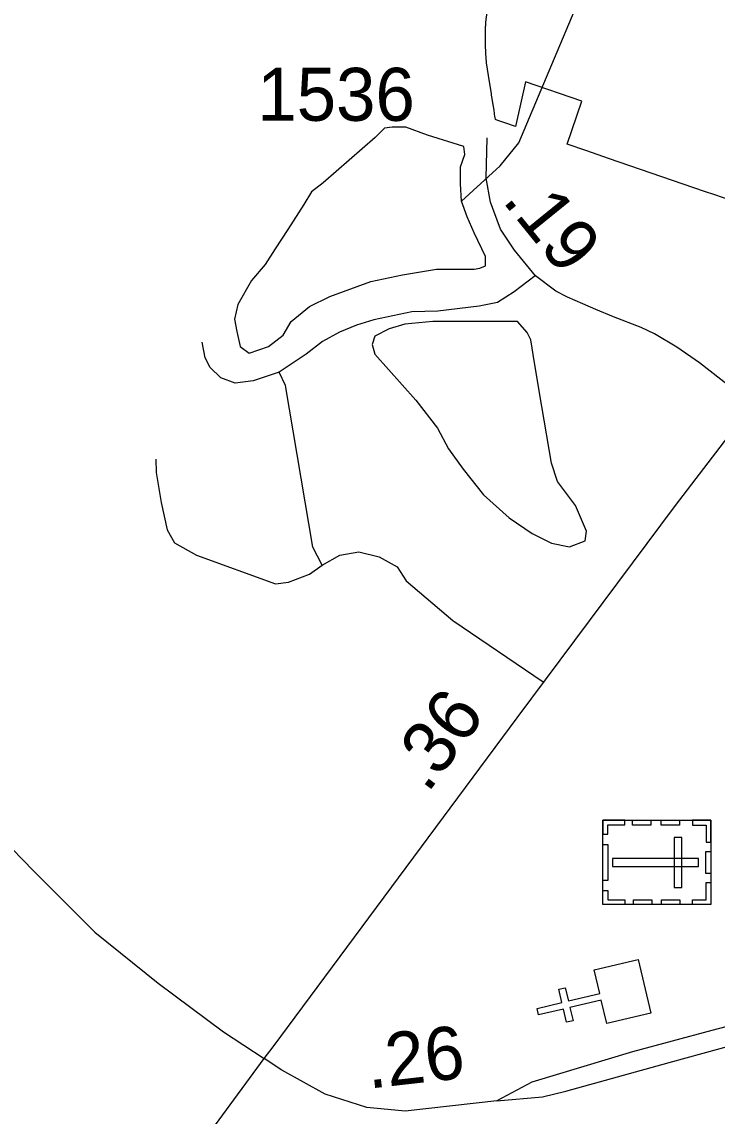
# Model space of a CAD drawing. Extents: x 1662474 to 1856135, y 779280 to 917889.
# Drawn here: x 1713121 to 1714762, y 831213 to 833795 of the extents above; entities that cross this region are included whole.
import ezdxf

# ---------------------------------------------------------------- set-up
doc = ezdxf.new("R2010")
doc.units = 0
for name, color, linetype in [('Exist Boundary Political City Limit New Hole', 7, 'Continuous'), ('Exist Cultural Cemetery CELL', 7, 'Continuous'), ('Exist Cultural Church CELL', 7, 'Continuous'), ('Exist Hydrographic Misc Water Feature', 7, 'Continuous'), ('Exist Hydrographic Pond Under 1500 Sq Ft', 7, 'Continuous'), ('Exist Road Non-System Type 51', 7, 'Continuous'), ('Exist Road Primary NC Mileage Hundredths English Label', 7, 'Continuous'), ('Exist Road Primary NC UnDivided 4 Lane Attributed', 7, 'Continuous'), ('Exist Road Secondary Mileage Hundredths English Label', 7, 'Continuous'), ('Exist Road Secondary Mileage Tenths English Label', 7, 'Continuous'), ('Exist Road Secondary Type 51 Attributed', 7, 'Continuous'), ('Exist Road Secondary Type 51 Divided Attributed', 7, 'Continuous'), ('Exist Road Secondary Type 51 Number Label', 7, 'Continuous'), ('Map Preparation Boundary City Limit Buffer Line', 7, 'Continuous')]:
    doc.layers.add(name, color=color, linetype=linetype)

msp = doc.modelspace()

# ---------------------------------------------------------------- linework, layer by layer
at = {"layer": 'Exist Boundary Political City Limit New Hole'}
for points in [[(1714216, 833792.1), (1714216.1, 833793.3), (1714216.2, 833794.6), (1714231.2, 833905.3)], [(1715490.9, 833821.9), (1715469.4, 833759.5), (1715413.8, 833612.4), (1715372.2, 833514), (1715331.9, 833438.9), (1715284.2, 833356.2), (1715228.1, 833253.4), (1715192.1, 833197.7), (1714984, 833245.2), (1714930.9, 833247.9), (1714917.9, 833249.9), (1714828.2, 833263.4), (1714847.4, 833355.6), (1714756.8, 833386.7), (1714732.4, 833395.1), (1714506, 833472.8), (1714454.4, 833490.5), (1714408.4, 833506.3), (1714442.5, 833608), (1714309.9, 833653.6), (1714285.9, 833548.4), (1714260.9, 833556.9)], [(1714260.9, 833556.9), (1714244.2, 833562.6), (1714238.9, 833564.5), (1714238.1, 833569.4), (1714237.8, 833571.1), (1714235.5, 833586.3), (1714232.6, 833604.2), (1714231.1, 833613.8), (1714229.9, 833621.9), (1714229.2, 833626.3), (1714225, 833653.1), (1714218, 833698.2), (1714217.8, 833699.8), (1714217.8, 833700.5), (1714217.5, 833701.8), (1714217.4, 833702.8), (1714217.2, 833704.4), (1714217.1, 833705.9), (1714217, 833707.2), (1714217, 833707.8), (1714216.9, 833708.9), (1714216.9, 833709.8), (1714216.8, 833710.8), (1714216.8, 833711.9), (1714216.2, 833718.9), (1714216.1, 833720.9), (1714215.9, 833725.9), (1714215.9, 833726.5), (1714215.9, 833727.2), (1714215.8, 833728.2), (1714215.8, 833729.9), (1714215.6, 833731.2), (1714215.6, 833731.9), (1714215.6, 833733.4), (1714215.6, 833734.5), (1714215.5, 833735.9), (1714215.5, 833737), (1714215.5, 833737.9), (1714215.4, 833738.7), (1714215.4, 833740.1), (1714215.4, 833740.8), (1714215.4, 833742.1), (1714215.4, 833743.3), (1714215.2, 833744.6), (1714215.2, 833745.9), (1714215.2, 833747.1), (1714215.2, 833748.4), (1714215.2, 833749.7), (1714215.2, 833750.9), (1714215.1, 833758.2), (1714215.1, 833762.3), (1714215.4, 833773.7), (1714215.4, 833776.3), (1714215.5, 833778.9), (1714215.5, 833779.9), (1714215.5, 833780.6), (1714215.6, 833781.6), (1714215.6, 833782.9), (1714215.6, 833783.5), (1714215.6, 833784.2), (1714215.8, 833786.1), (1714215.8, 833786.8), (1714215.9, 833789.4), (1714216, 833790.8), (1714216, 833792.1)]]:
    msp.add_lwpolyline(points, dxfattribs=at)
at = {"layer": 'Exist Cultural Cemetery CELL'}
for points in [[(1714747.2, 831911.4), (1714747.3, 831712.3), (1714492.6, 831712.3), (1714492.6, 831911.4)], [(1714492.7, 831878.3), (1714504.1, 831878.3), (1714504.1, 831900.3), (1714544.5, 831900.3), (1714544.5, 831911.4), (1714492.6, 831911.4)], [(1714562.5, 831911.4), (1714605.9, 831911.4), (1714605.9, 831900), (1714562.5, 831900)], [(1714629.8, 831911.4), (1714673.1, 831911.4), (1714673.1, 831900), (1714629.8, 831900)], [(1714703.9, 831911.4), (1714703.9, 831900.1), (1714736.1, 831900.1), (1714736.1, 831859.5), (1714747.2, 831859.5), (1714747.2, 831911.4)], [(1714679.2, 831870.6), (1714660.5, 831870.6), (1714660.5, 831752.9), (1714679.2, 831752.9)], [(1714504.1, 831853.9), (1714504.1, 831769.1), (1714492.7, 831769.1), (1714492.7, 831853.9)], [(1714717.9, 831802.4), (1714717.9, 831821.1), (1714515.2, 831821), (1714515.2, 831802.4)], [(1714747.2, 831837.4), (1714747.2, 831785.5), (1714735.8, 831785.5), (1714735.8, 831837.4)], [(1714703.9, 831712.3), (1714703.9, 831723.6), (1714736.1, 831723.6), (1714736.1, 831764.2), (1714747.2, 831764.2), (1714747.2, 831712.3)], [(1714492.6, 831745.4), (1714504.1, 831745.4), (1714504.1, 831723.4), (1714544.5, 831723.4), (1714544.5, 831712.3), (1714492.6, 831712.3)], [(1714564.9, 831723.7), (1714608.2, 831723.7), (1714608.2, 831712.3), (1714564.9, 831712.3)], [(1714630.8, 831723.7), (1714674.1, 831723.7), (1714674.1, 831712.3), (1714630.8, 831712.3)]]:
    msp.add_lwpolyline(points, close=True, dxfattribs=at)
at = {"layer": 'Exist Cultural Church CELL'}
msp.add_lwpolyline([(1714502, 831431.6), (1714488.8, 831487), (1714414.7, 831469.5), (1714422.1, 831438.4), (1714406.5, 831434.7), (1714399.2, 831465.9), (1714340.6, 831452), (1714337, 831467.6), (1714395.5, 831481.5), (1714388.1, 831512.6), (1714403.7, 831516.3), (1714411, 831485.1), (1714485.1, 831502.6), (1714472, 831558.8), (1714575.6, 831583.2), (1714605.6, 831456.1)], close=True, dxfattribs=at)
at = {"layer": 'Exist Hydrographic Misc Water Feature'}
msp.add_lwpolyline([(1714158.9, 833372.3), (1714250, 833455.3), (1714294.3, 833509.9), (1714490.2, 833975.3), (1714591.3, 834071.7), (1715102.3, 834261.5), (1715236.3, 834409.8), (1715449.2, 834874.8), (1715468.3, 835064.8), (1715610.3, 835130.8), (1715768.3, 835127.7), (1715852.3, 835168.6), (1716038.2, 835466.8), (1716469.3, 836065.3), (1716688.2, 836254.5), (1716930.3, 836361.2), (1717707.3, 836545.6)], dxfattribs=at)
at = {"layer": 'Exist Hydrographic Pond Under 1500 Sq Ft'}
for points in [[(1714164.2, 833500.9), (1714078.4, 833527.7), (1714027.5, 833546.4), (1713995.3, 833546.4), (1713976.6, 833543.8), (1713955.1, 833522.3), (1713831.8, 833415.2), (1713805, 833393.7), (1713786.2, 833364.3), (1713748.7, 833305.3), (1713719.2, 833259.8), (1713695.1, 833222.3), (1713662.9, 833184.7), (1713630.8, 833128.5), (1713622.7, 833093.6), (1713628.1, 833064.2), (1713636.1, 833029.3), (1713657.6, 833013.3), (1713703.1, 833029.3), (1713738, 833056.1), (1713756.8, 833088.3), (1713799.6, 833123.1), (1713847.9, 833147.2), (1713944.4, 833182.1), (1714019.5, 833198.1), (1714099.9, 833211.5), (1714153.5, 833211.5), (1714188.3, 833211.5), (1714201.7, 833214.2), (1714215.1, 833219.6), (1714215.1, 833241), (1714188.3, 833297.3), (1714172.3, 833334.8), (1714158.9, 833372.3), (1714156.2, 833412.5), (1714156.2, 833452.7), (1714166.9, 833482.1), (1714164.2, 833500.9)], [(1714313.8, 833062), (1714290.9, 833087.7), (1714219.5, 833087.7), (1714090.9, 833087.7), (1714025.2, 833082), (1713988, 833070.6), (1713953.8, 833053.5), (1713948, 833033.5), (1713953.8, 833010.6), (1714050.9, 832902.1), (1714102.3, 832836.4), (1714128.1, 832787.8), (1714162.4, 832739.3), (1714210.9, 832679.3), (1714270.9, 832625), (1714325.2, 832587.9), (1714371, 832565.1), (1714413.8, 832556.5), (1714451, 832570.8), (1714453.8, 832593.6), (1714428.1, 832653.6), (1714385.2, 832710.7), (1714371, 832753.6), (1714348.1, 832887.8), (1714331, 832990.6), (1714322.4, 833044.9), (1714313.8, 833062)]]:
    msp.add_lwpolyline(points, dxfattribs=at)
at = {"layer": 'Exist Road Non-System Type 51'}
for points in [[(1714333, 833195.4), (1714283.4, 833158.1), (1714244.1, 833133.2), (1714200.5, 833124), (1714103.1, 833112.7), (1714041.1, 833111.1), (1713951.8, 833092), (1713911.2, 833079.6), (1713870.4, 833062.6), (1713830.9, 833040.5), (1713792.1, 833010.6), (1713728.1, 832968.6)], [(1713728.1, 832968.6), (1713667.1, 832948.2), (1713624.4, 832942.6), (1713590.8, 832955.5), (1713565.1, 832979.4), (1713553.5, 833002.5), (1713546.5, 833039.5)], [(1713829.6, 832512.8), (1713807.9, 832555.5), (1713743.5, 832937.1), (1713728.1, 832968.6)], [(1713437, 832762.9), (1713438, 832731.6), (1713449.6, 832660.8), (1713464, 832596.2), (1713481.1, 832566), (1713532.8, 832536.6), (1713719.4, 832468.9), (1713750.6, 832473.1), (1713799.6, 832492.2), (1713829.6, 832512.8)], [(1713829.6, 832512.8), (1713871.4, 832536.6), (1713916.2, 832545), (1713964, 832532.7), (1714006.8, 832509.6), (1714028.4, 832476), (1714138, 832382.5), (1714351.4, 832237.7)]]:
    msp.add_lwpolyline(points, dxfattribs=at)
at = {"layer": 'Exist Road Primary NC UnDivided 4 Lane Attributed'}
for points in [[(1713693, 831349), (1713714.2, 831376.5), (1714289.9, 832153.1), (1714664.1, 832653.6), (1714846.4, 832892.5)], [(1712406.1, 829389.5), (1712517.7, 829596.8), (1712730.8, 829980.1), (1713011.4, 830404.2), (1713233.4, 830723.7), (1713693, 831349)]]:
    msp.add_lwpolyline(points, dxfattribs=at)
at = {"layer": 'Exist Road Secondary Type 51 Attributed'}
for points in [[(1714846.4, 832892.5), (1714720.6, 832990.4), (1714667.3, 833027.7), (1714614, 833058.8), (1714582.9, 833073.9), (1714517.5, 833099), (1714475.7, 833116.4), (1714445.2, 833129.4), (1714409, 833145.4), (1714381.4, 833159.9), (1714333.1, 833195.5), (1714283.9, 833256.2), (1714250.4, 833305.7), (1714227.1, 833369.7), (1714216.9, 833426.5), (1714219.1, 833521.3)], [(1712695.5, 832258.3), (1713148.3, 831791.9), (1713292.9, 831647.4), (1713442.9, 831527.4), (1713597.2, 831412.3), (1713693, 831349)], [(1714242, 831249.4), (1714025.9, 831224.9), (1713935.4, 831233.5), (1713837.3, 831265.4), (1713734.4, 831321.7), (1713693, 831349)]]:
    msp.add_lwpolyline(points, dxfattribs=at)
at = {"layer": 'Exist Road Secondary Type 51 Divided Attributed'}
for points in [[(1715017.3, 831486.1), (1714948.1, 831467.3), (1714749.7, 831415.5), (1714562.6, 831364.7), (1714324.6, 831293.7), (1714242, 831249.4)], [(1714242, 831249.4), (1714350, 831259.2), (1714405.1, 831272.3), (1714648.6, 831339.8), (1714889.8, 831405.8), (1715033.7, 831443.2)]]:
    msp.add_lwpolyline(points, dxfattribs=at)
at = {"layer": 'Map Preparation Boundary City Limit Buffer Line'}
for points in [[(1714216, 833792.1), (1714216.1, 833793.3), (1714216.2, 833794.6), (1714231.2, 833905.3)], [(1715490.9, 833821.9), (1715469.4, 833759.5), (1715413.8, 833612.4), (1715372.2, 833514), (1715331.9, 833438.9), (1715284.2, 833356.2), (1715228.1, 833253.4), (1715192.1, 833197.7), (1714984, 833245.2), (1714930.9, 833247.9), (1714917.9, 833249.9), (1714828.2, 833263.4), (1714847.4, 833355.6), (1714756.8, 833386.7), (1714732.4, 833395.1), (1714506, 833472.8), (1714454.4, 833490.5), (1714408.4, 833506.3), (1714442.5, 833608), (1714309.9, 833653.6), (1714285.9, 833548.4), (1714260.9, 833556.9)], [(1714260.9, 833556.9), (1714244.2, 833562.6), (1714238.9, 833564.5), (1714238.1, 833569.4), (1714237.8, 833571.1), (1714235.5, 833586.3), (1714232.6, 833604.2), (1714231.1, 833613.8), (1714229.9, 833621.9), (1714229.2, 833626.3), (1714225, 833653.1), (1714218, 833698.2), (1714217.8, 833699.8), (1714217.8, 833700.5), (1714217.5, 833701.8), (1714217.4, 833702.8), (1714217.2, 833704.4), (1714217.1, 833705.9), (1714217, 833707.2), (1714217, 833707.8), (1714216.9, 833708.9), (1714216.9, 833709.8), (1714216.8, 833710.8), (1714216.8, 833711.9), (1714216.2, 833718.9), (1714216.1, 833720.9), (1714215.9, 833725.9), (1714215.9, 833726.5), (1714215.9, 833727.2), (1714215.8, 833728.2), (1714215.8, 833729.9), (1714215.6, 833731.2), (1714215.6, 833731.9), (1714215.6, 833733.4), (1714215.6, 833734.5), (1714215.5, 833735.9), (1714215.5, 833737), (1714215.5, 833737.9), (1714215.4, 833738.7), (1714215.4, 833740.1), (1714215.4, 833740.8), (1714215.4, 833742.1), (1714215.4, 833743.3), (1714215.2, 833744.6), (1714215.2, 833745.9), (1714215.2, 833747.1), (1714215.2, 833748.4), (1714215.2, 833749.7), (1714215.2, 833750.9), (1714215.1, 833758.2), (1714215.1, 833762.3), (1714215.4, 833773.7), (1714215.4, 833776.3), (1714215.5, 833778.9), (1714215.5, 833779.9), (1714215.5, 833780.6), (1714215.6, 833781.6), (1714215.6, 833782.9), (1714215.6, 833783.5), (1714215.6, 833784.2), (1714215.8, 833786.1), (1714215.8, 833786.8), (1714215.9, 833789.4), (1714216, 833790.8), (1714216, 833792.1)]]:
    msp.add_lwpolyline(points, dxfattribs=at)

# ---------------------------------------------------------------- texts
at = {"layer": 'Exist Road Primary NC Mileage Hundredths English Label'}
msp.add_text('.36', height=125, rotation=53.4515, dxfattribs=at).set_placement((1714078.4, 831972.7))
at = {"layer": 'Exist Road Secondary Mileage Hundredths English Label'}
msp.add_text('.26', height=125, rotation=6.4545, dxfattribs=at).set_placement((1713939.8, 831278.1))
at = {"layer": 'Exist Road Secondary Mileage Tenths English Label'}
msp.add_text('.19', height=125, rotation=309.0338, dxfattribs=at).set_placement((1714252.6, 833373))
at = {"layer": 'Exist Road Secondary Type 51 Number Label'}
msp.add_text('1536', height=125, dxfattribs=at).set_placement((1713676.7, 833561.5))

doc.saveas('drawing.dxf')
